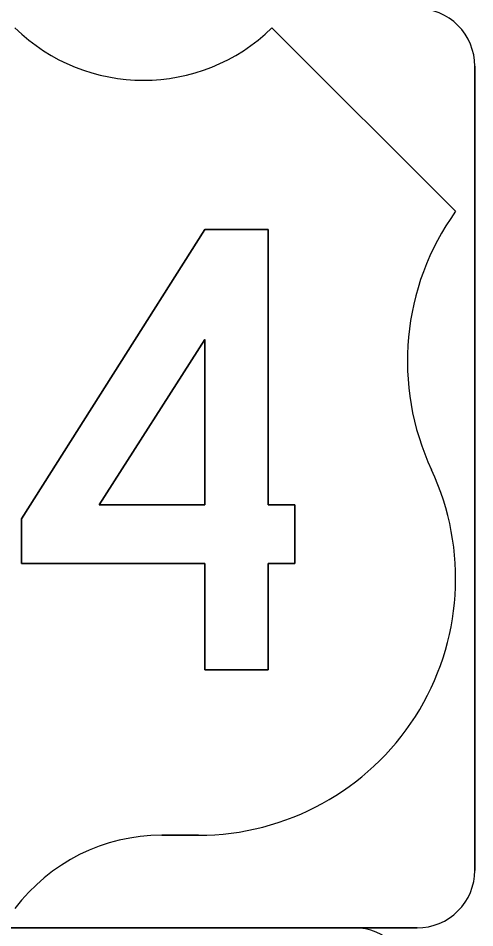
# Model space of a CAD drawing. Extents: x 10133 to 81668, y 5524 to 11018.
# Drawn here: x 28596.2 to 28645.9, y 9439.8 to 9538.8 of the extents above; entities that cross this region are included whole.
import ezdxf

# ---------------------------------------------------------------- set-up
doc = ezdxf.new("R2010")
doc.units = 0
doc.layers.add('DisPlatData', color=7, linetype='Continuous')
doc.layers.add('DisPropROW', color=7, linetype='Continuous')

msp = doc.modelspace()

# ---------------------------------------------------------------- linework, layer by layer
at = {"layer": 'DisPlatData'}
for p, q in [((28623.813, 9537.745), (28643.778, 9517.778)), ((28643.778, 9517.778), (28623.813, 9537.745)), ((28645.863, 9446.078), (28645.863, 9533.578)), ((28645.863, 9446.078), (28645.863, 9533.578)), ((28645.863, 9533.578), (28645.863, 9533.578)), ((28645.863, 9533.578), (28645.863, 9446.078)), ((28645.863, 9533.578), (28645.863, 9533.578)), ((28645.863, 9533.578), (28645.863, 9446.078)), ((28615.829, 9449.898), (28611.833, 9449.898)), ((28611.833, 9449.898), (28615.829, 9449.898)), ((28645.863, 9446.078), (28645.863, 9446.078)), ((28645.863, 9446.078), (28645.863, 9446.078)), ((28552.113, 9439.828), (28639.613, 9439.828)), ((28552.113, 9439.828), (28639.613, 9439.828)), ((28639.613, 9439.828), (28552.113, 9439.828)), ((28639.613, 9439.828), (28552.113, 9439.828)), ((28639.613, 9439.828), (28639.613, 9439.828)), ((28639.613, 9439.828), (28639.613, 9439.828))]:
    msp.add_line(p, q, dxfattribs=at)
for points in [[(28623.416, 9515.788), (28616.516, 9515.788), (28596.587, 9484.315), (28596.587, 9479.476), (28616.516, 9479.476), (28616.516, 9467.883), (28623.416, 9467.883), (28623.416, 9479.476), (28626.291, 9479.476), (28626.291, 9485.848), (28623.416, 9485.848), (28623.416, 9515.788)], [(28623.416, 9485.848), (28626.291, 9485.848), (28626.291, 9479.476), (28623.416, 9479.476), (28623.416, 9467.883), (28616.516, 9467.883), (28616.516, 9479.476), (28596.587, 9479.476), (28596.587, 9484.315), (28616.516, 9515.788), (28623.416, 9515.788), (28623.416, 9485.848)], [(28616.516, 9485.848), (28605.016, 9485.848), (28616.516, 9503.813), (28616.516, 9485.848)], [(28605.016, 9485.848), (28616.516, 9485.848), (28616.516, 9503.813), (28605.016, 9485.848)], [(28641.157, 9489.665), (28641.16, 9489.666)], [(28641.16, 9489.666), (28641.157, 9489.665)]]:
    msp.add_lwpolyline(points, dxfattribs=at)
for centre, radius, start, end in [((28639.613, 9533.578), 6.25, 0, 90.00021), ((28639.613, 9533.578), 6.25, 0, 90.00021), ((28639.613, 9533.578), 6.25, 0, 90.00021), ((28639.613, 9533.578), 6.25, 0, 90.00021), ((28609.838, 9552.003), 19.965, 225.57583, 314.42721), ((28609.838, 9552.003), 19.965, 225.57583, 314.42721), ((28666.488, 9501.482), 27.951, 144.33724, 205.01003), ((28666.488, 9501.482), 27.951, 144.33724, 205.01003), ((28615.829, 9477.849), 27.951, 270.00006, 25.01045), ((28615.829, 9477.849), 27.951, 270.00006, 25.01045), ((28611.833, 9429.932), 19.965, 90.00021, 143.12341), ((28611.833, 9429.932), 19.965, 90.00021, 143.12341), ((28639.613, 9446.078), 6.25, 270.00006, 0.00027), ((28639.613, 9446.078), 6.25, 270.00006, 0.00027), ((28639.613, 9446.078), 6.25, 270.00006, 0.00027), ((28639.613, 9446.078), 6.25, 270.00006, 0.00027)]:
    msp.add_arc(centre, radius, start, end, dxfattribs=at)
at = {"layer": 'DisPropROW'}
msp.add_line((28632.772, 9439.828), (28558.953, 9439.828), dxfattribs=at)
msp.add_arc((28632.772, 9433.677), 6.152, 0, 90.00021, dxfattribs=at)

doc.saveas('drawing.dxf')
